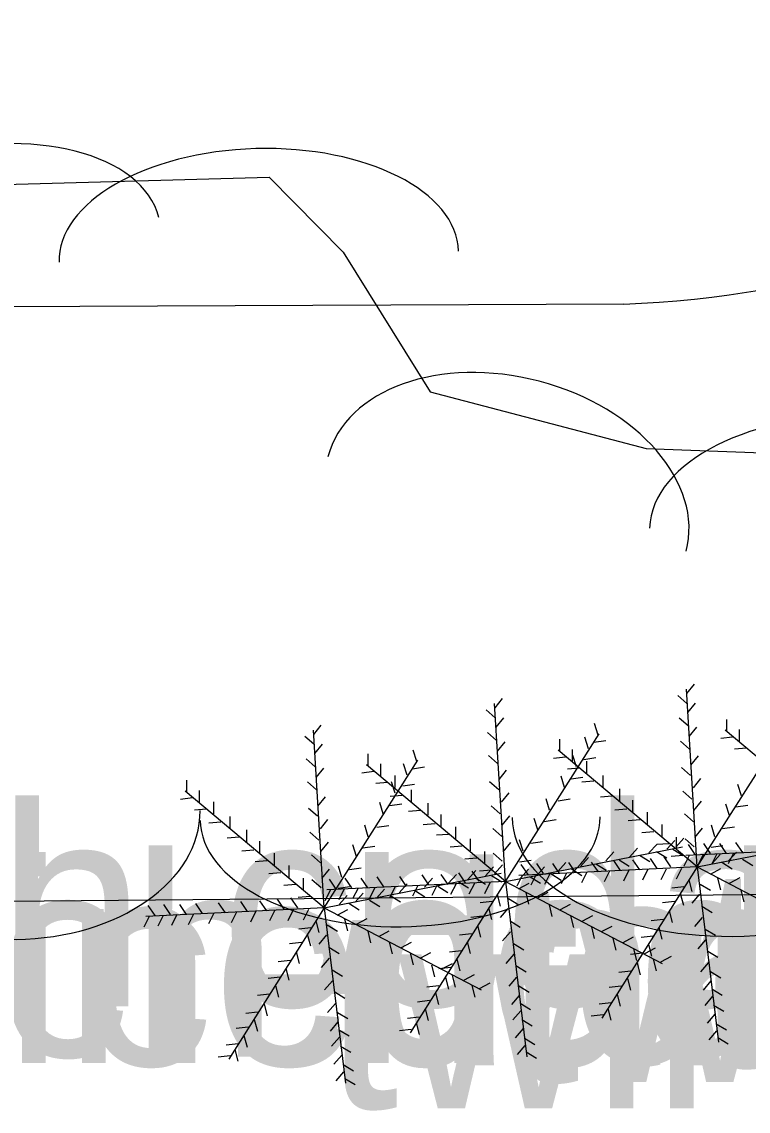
# Model space of a CAD drawing. Extents: x 1802180 to 1804859, y 572524 to 575172.
# Drawn here: x 1803737.18 to 1803755.31, y 573923.7 to 573950.87 of the extents above; entities that cross this region are included whole.
import ezdxf

# ---------------------------------------------------------------- set-up
doc = ezdxf.new("R2010")
doc.units = 0
for name, color, linetype in [('S_PARKING', 7, 'Continuous'), ('S_TREE', 7, 'Continuous'), ('S_TREE_ANNOT', 7, 'Continuous')]:
    doc.layers.add(name, color=color, linetype=linetype)

msp = doc.modelspace()

# ---------------------------------------------------------------- linework, layer by layer
at = {"layer": 'S_PARKING'}
msp.add_lwpolyline([(1803752.208, 573943.831), (1803752.208, 573943.831), (1803715.347, 573943.671), (1803697.282, 573943.111)], dxfattribs=at)
msp.add_arc((1803751.471, 573967.677), 23.858, 271.7712, 338.0422, dxfattribs=at)
at = {"layer": 'S_TREE'}
for p, q in [((1803753.78, 573934.117), (1803753.968, 573934.351)), ((1803753.783, 573933.87), (1803753.558, 573934.069)), ((1803754.038, 573929.79), (1803753.769, 573934.226)), ((1803749.253, 573929.429), (1803748.984, 573933.865)), ((1803748.994, 573933.756), (1803749.183, 573933.99)), ((1803753.809, 573933.64), (1803753.997, 573933.873)), ((1803748.998, 573933.51), (1803748.773, 573933.709)), ((1803749.023, 573933.279), (1803749.212, 573933.512)), ((1803753.815, 573933.306), (1803753.59, 573933.505)), ((1803744.47, 573933.096), (1803744.659, 573933.33)), ((1803751.569, 573933.081), (1803751.479, 573933.367)), ((1803753.841, 573933.04), (1803754.029, 573933.273)), ((1803754.038, 573929.79), (1803756.38, 573933.474)), ((1803754.78, 573933.172), (1803754.78, 573933.472)), ((1803744.473, 573932.849), (1803744.249, 573933.048)), ((1803744.728, 573928.769), (1803744.46, 573933.205)), ((1803749.03, 573932.945), (1803748.805, 573933.144)), ((1803749.253, 573929.429), (1803751.594, 573933.113)), ((1803750.612, 573932.674), (1803750.612, 573932.974)), ((1803751.323, 573932.739), (1803751.234, 573933.025)), ((1803754.922, 573933.03), (1803754.625, 573932.99)), ((1803758.206, 573930.288), (1803754.741, 573933.198)), ((1803755.096, 573932.921), (1803755.096, 573933.221)), ((1803744.499, 573932.619), (1803744.688, 573932.852)), ((1803747.044, 573932.42), (1803746.955, 573932.707)), ((1803749.056, 573932.679), (1803749.244, 573932.912)), ((1803754.038, 573929.79), (1803750.573, 573932.699)), ((1803750.928, 573932.422), (1803750.928, 573932.722)), ((1803751.459, 573932.9), (1803751.756, 573932.944)), ((1803753.844, 573932.732), (1803753.619, 573932.931)), ((1803755.27, 573932.753), (1803754.971, 573932.729)), ((1803744.506, 573932.285), (1803744.281, 573932.484)), ((1803744.728, 573928.769), (1803747.07, 573932.453)), ((1803745.827, 573932.313), (1803745.827, 573932.613)), ((1803749.059, 573932.371), (1803748.834, 573932.57)), ((1803750.754, 573932.532), (1803750.456, 573932.491)), ((1803751.027, 573932.287), (1803750.937, 573932.574)), ((1803751.214, 573932.474), (1803751.51, 573932.518)), ((1803751.283, 573932.132), (1803751.283, 573932.432)), ((1803753.88, 573932.33), (1803754.068, 573932.563)), ((1803744.532, 573932.019), (1803744.72, 573932.252)), ((1803745.968, 573932.171), (1803745.671, 573932.131)), ((1803749.253, 573929.429), (1803745.788, 573932.339)), ((1803746.143, 573932.061), (1803746.143, 573932.361)), ((1803746.799, 573932.078), (1803746.71, 573932.365)), ((1803746.935, 573932.24), (1803747.232, 573932.284)), ((1803749.094, 573931.969), (1803749.283, 573932.203)), ((1803751.102, 573932.254), (1803750.803, 573932.23)), ((1803753.87, 573932.074), (1803753.645, 573932.273)), ((1803741.302, 573931.653), (1803741.302, 573931.953)), ((1803744.535, 573931.711), (1803744.31, 573931.91)), ((1803746.317, 573931.894), (1803746.018, 573931.87)), ((1803746.503, 573931.627), (1803746.413, 573931.913)), ((1803746.498, 573931.771), (1803746.498, 573932.071)), ((1803749.085, 573931.713), (1803748.86, 573931.912)), ((1803750.73, 573931.771), (1803750.641, 573932.057)), ((1803750.891, 573931.984), (1803751.188, 573932.028)), ((1803751.463, 573931.932), (1803751.164, 573931.907)), ((1803751.696, 573931.77), (1803751.696, 573932.07)), ((1803753.944, 573931.762), (1803754.132, 573931.996)), ((1803744.728, 573928.769), (1803741.264, 573931.678)), ((1803741.619, 573931.401), (1803741.619, 573931.701)), ((1803746.69, 573931.814), (1803746.986, 573931.858)), ((1803746.91, 573931.41), (1803746.91, 573931.71)), ((1803749.159, 573931.402), (1803749.347, 573931.635)), ((1803752.109, 573931.441), (1803752.109, 573931.741)), ((1803753.909, 573931.48), (1803753.684, 573931.679)), ((1803755.141, 573931.564), (1803755.052, 573931.85)), ((1803741.444, 573931.511), (1803741.147, 573931.47)), ((1803741.973, 573931.111), (1803741.973, 573931.411)), ((1803744.57, 573931.309), (1803744.759, 573931.542)), ((1803746.206, 573931.111), (1803746.117, 573931.397)), ((1803746.367, 573931.324), (1803746.664, 573931.368)), ((1803746.678, 573931.571), (1803746.379, 573931.547)), ((1803747.323, 573931.081), (1803747.323, 573931.381)), ((1803750.356, 573931.203), (1803750.266, 573931.49)), ((1803750.569, 573931.442), (1803750.865, 573931.486)), ((1803751.921, 573931.558), (1803751.622, 573931.533)), ((1803752.431, 573931.158), (1803752.431, 573931.458)), ((1803753.957, 573931.194), (1803754.145, 573931.428)), ((1803754.844, 573931.074), (1803754.755, 573931.36)), ((1803755.005, 573931.287), (1803755.302, 573931.331)), ((1803741.793, 573931.233), (1803741.494, 573931.209)), ((1803744.561, 573931.053), (1803744.336, 573931.252)), ((1803747.136, 573931.197), (1803746.837, 573931.173)), ((1803747.646, 573930.797), (1803747.646, 573931.097)), ((1803749.123, 573931.119), (1803748.899, 573931.318)), ((1803749.172, 573930.834), (1803749.36, 573931.067)), ((1803752.283, 573931.228), (1803751.984, 573931.204)), ((1803752.799, 573930.854), (1803752.799, 573931.154)), ((1803753.947, 573930.912), (1803753.723, 573931.111)), ((1803742.154, 573930.911), (1803741.855, 573930.886)), ((1803742.386, 573930.749), (1803742.386, 573931.049)), ((1803744.635, 573930.741), (1803744.823, 573930.975)), ((1803745.832, 573930.543), (1803745.742, 573930.829)), ((1803746.044, 573930.782), (1803746.341, 573930.826)), ((1803747.498, 573930.868), (1803747.199, 573930.844)), ((1803748.014, 573930.494), (1803748.014, 573930.794)), ((1803750.059, 573930.713), (1803749.97, 573930.999)), ((1803750.22, 573930.926), (1803750.517, 573930.97)), ((1803752.618, 573930.964), (1803752.319, 573930.94)), ((1803753.167, 573930.551), (1803753.167, 573930.851)), ((1803754.483, 573930.545), (1803754.394, 573930.831)), ((1803754.67, 573930.745), (1803754.967, 573930.789)), ((1803742.612, 573930.536), (1803742.313, 573930.512)), ((1803742.799, 573930.42), (1803742.799, 573930.72)), ((1803744.599, 573930.459), (1803744.375, 573930.658)), ((1803747.833, 573930.603), (1803747.534, 573930.579)), ((1803749.162, 573930.552), (1803748.937, 573930.751)), ((1803752.96, 573930.667), (1803752.661, 573930.643)), ((1803753.521, 573930.235), (1803753.521, 573930.535)), ((1803753.983, 573930.523), (1803754.171, 573930.757)), ((1803754.038, 573929.79), (1803758.458, 573930.656)), ((1803743.122, 573930.136), (1803743.122, 573930.436)), ((1803744.648, 573930.173), (1803744.836, 573930.407)), ((1803745.535, 573930.053), (1803745.446, 573930.339)), ((1803745.696, 573930.266), (1803745.993, 573930.309)), ((1803748.175, 573930.307), (1803747.876, 573930.282)), ((1803748.381, 573930.19), (1803748.381, 573930.49)), ((1803749.198, 573930.163), (1803749.386, 573930.396)), ((1803749.253, 573929.429), (1803753.673, 573930.296)), ((1803749.698, 573930.184), (1803749.608, 573930.47)), ((1803749.885, 573930.384), (1803750.181, 573930.428)), ((1803752.352, 573930.037), (1803752.553, 573930.259)), ((1803752.835, 573930.14), (1803753.037, 573930.362)), ((1803753.328, 573930.37), (1803753.029, 573930.346)), ((1803753.281, 573930.23), (1803753.482, 573930.452)), ((1803753.433, 573930.236), (1803753.687, 573930.075)), ((1803753.506, 573930.282), (1803753.708, 573930.504)), ((1803753.96, 573930.293), (1803753.736, 573930.492)), ((1803758.206, 573930.288), (1803753.754, 573930.076)), ((1803753.987, 573930.099), (1803753.818, 573930.347)), ((1803754.374, 573930.125), (1803754.205, 573930.373)), ((1803754.386, 573930.28), (1803754.683, 573930.324)), ((1803754.774, 573930.125), (1803754.605, 573930.373)), ((1803755.174, 573930.151), (1803755.005, 573930.399)), ((1803742.973, 573930.207), (1803742.674, 573930.183)), ((1803743.49, 573929.833), (1803743.49, 573930.133)), ((1803744.638, 573929.891), (1803744.413, 573930.09)), ((1803748.543, 573930.01), (1803748.244, 573929.985)), ((1803748.736, 573929.874), (1803748.736, 573930.174)), ((1803749.175, 573929.932), (1803748.95, 573930.131)), ((1803751.126, 573929.804), (1803751.327, 573930.026)), ((1803751.758, 573929.946), (1803751.96, 573930.168)), ((1803752.091, 573929.971), (1803752.345, 573929.811)), ((1803752.606, 573929.717), (1803752.437, 573929.965)), ((1803752.601, 573930.087), (1803752.854, 573929.927)), ((1803753.044, 573929.755), (1803752.876, 573930.004)), ((1803753.027, 573930.177), (1803753.28, 573930.017)), ((1803753.38, 573929.794), (1803753.211, 573930.042)), ((1803753.689, 573930.074), (1803753.39, 573930.049)), ((1803753.838, 573930.075), (1803753.704, 573929.807)), ((1803754.186, 573930.101), (1803754.052, 573929.833)), ((1803754.528, 573930.121), (1803754.394, 573929.852)), ((1803754.414, 573929.875), (1803754.616, 573930.097)), ((1803754.948, 573930.133), (1803754.813, 573929.865)), ((1803754.814, 573929.933), (1803755.016, 573930.155)), ((1803755.173, 573929.983), (1803755.427, 573929.823)), ((1803743.309, 573929.943), (1803743.01, 573929.919)), ((1803743.857, 573929.53), (1803743.857, 573929.83)), ((1803744.673, 573929.502), (1803744.862, 573929.736)), ((1803745.173, 573929.524), (1803745.084, 573929.81)), ((1803745.361, 573929.724), (1803745.657, 573929.768)), ((1803748.311, 573929.48), (1803748.513, 573929.702)), ((1803748.904, 573929.713), (1803748.605, 573929.689)), ((1803748.756, 573929.57), (1803748.958, 573929.792)), ((1803748.982, 573929.621), (1803749.184, 573929.843)), ((1803754.038, 573929.79), (1803749.586, 573929.578)), ((1803749.601, 573929.919), (1803749.898, 573929.963)), ((1803749.629, 573929.514), (1803749.831, 573929.736)), ((1803749.819, 573929.601), (1803749.65, 573929.849)), ((1803750.029, 573929.572), (1803750.231, 573929.794)), ((1803750.206, 573929.626), (1803750.037, 573929.875)), ((1803750.606, 573929.626), (1803750.437, 573929.875)), ((1803750.558, 573929.675), (1803750.76, 573929.897)), ((1803751.006, 573929.652), (1803750.837, 573929.9)), ((1803750.904, 573929.739), (1803751.157, 573929.578)), ((1803751.573, 573929.665), (1803751.405, 573929.913)), ((1803751.51, 573929.868), (1803751.764, 573929.707)), ((1803754.038, 573929.79), (1803751.657, 573926.016)), ((1803752.128, 573929.704), (1803751.96, 573929.952)), ((1803752.334, 573929.706), (1803752.2, 573929.438)), ((1803752.805, 573929.732), (1803752.671, 573929.463)), ((1803753.263, 573929.738), (1803753.129, 573929.47)), ((1803753.65, 573929.751), (1803753.516, 573929.483)), ((1803754.038, 573929.79), (1803757.954, 573927.745)), ((1803754.038, 573929.79), (1803754.569, 573925.417)), ((1803754.367, 573929.609), (1803754.632, 573929.749)), ((1803754.657, 573929.906), (1803754.91, 573929.745)), ((1803743.651, 573929.646), (1803743.352, 573929.622)), ((1803744.212, 573929.214), (1803744.212, 573929.514)), ((1803744.651, 573929.272), (1803744.426, 573929.471)), ((1803744.728, 573928.769), (1803749.149, 573929.635)), ((1803749.253, 573929.429), (1803744.8, 573929.217)), ((1803745.033, 573929.24), (1803744.865, 573929.488)), ((1803745.42, 573929.266), (1803745.252, 573929.514)), ((1803745.82, 573929.266), (1803745.652, 573929.514)), ((1803746.221, 573929.291), (1803746.052, 573929.54)), ((1803746.788, 573929.304), (1803746.62, 573929.553)), ((1803749.253, 573929.429), (1803746.872, 573925.655)), ((1803747.343, 573929.343), (1803747.175, 573929.591)), ((1803747.234, 573929.286), (1803747.436, 573929.508)), ((1803747.821, 573929.356), (1803747.652, 573929.604)), ((1803747.827, 573929.376), (1803748.029, 573929.598)), ((1803748.077, 573929.427), (1803748.33, 573929.266)), ((1803748.259, 573929.395), (1803748.091, 573929.643)), ((1803748.595, 573929.433), (1803748.426, 573929.682)), ((1803748.503, 573929.517), (1803748.756, 573929.357)), ((1803748.909, 573929.575), (1803749.162, 573929.415)), ((1803749.253, 573929.429), (1803753.169, 573927.384)), ((1803749.253, 573929.429), (1803749.784, 573925.056)), ((1803749.67, 573929.577), (1803749.536, 573929.309)), ((1803749.872, 573929.545), (1803750.125, 573929.385)), ((1803750.018, 573929.603), (1803749.884, 573929.334)), ((1803750.36, 573929.622), (1803750.226, 573929.354)), ((1803750.388, 573929.623), (1803750.641, 573929.462)), ((1803750.779, 573929.635), (1803750.645, 573929.367)), ((1803751.289, 573929.661), (1803751.155, 573929.392)), ((1803751.85, 573929.687), (1803751.716, 573929.418)), ((1803753.831, 573929.467), (1803753.907, 573929.177)), ((1803754.547, 573929.512), (1803754.618, 573929.221)), ((1803754.844, 573929.383), (1803755.109, 573929.523)), ((1803744.019, 573929.349), (1803743.72, 573929.325)), ((1803744.885, 573929.216), (1803744.75, 573928.948)), ((1803745.077, 573929.259), (1803745.373, 573929.303)), ((1803745.233, 573929.242), (1803745.099, 573928.974)), ((1803745.575, 573929.261), (1803745.441, 573928.993)), ((1803745.994, 573929.274), (1803745.86, 573929.006)), ((1803746.034, 573929.015), (1803746.236, 573929.237)), ((1803746.504, 573929.3), (1803746.37, 573929.032)), ((1803746.602, 573929.144), (1803746.803, 573929.366)), ((1803747.065, 573929.326), (1803746.931, 573929.058)), ((1803746.986, 573929.207), (1803747.24, 573929.047)), ((1803747.549, 573929.345), (1803747.415, 573929.077)), ((1803747.567, 573929.311), (1803747.82, 573929.15)), ((1803748.02, 573929.371), (1803747.886, 573929.103)), ((1803748.478, 573929.377), (1803748.344, 573929.109)), ((1803748.865, 573929.39), (1803748.731, 573929.122)), ((1803749.581, 573929.248), (1803749.847, 573929.388)), ((1803749.762, 573929.152), (1803749.833, 573928.86)), ((1803750.059, 573929.023), (1803750.324, 573929.163)), ((1803753.709, 573929.293), (1803753.41, 573929.259)), ((1803754.115, 573929.364), (1803754.371, 573929.208)), ((1803755.128, 573929.209), (1803755.199, 573928.918)), ((1803741.696, 573928.631), (1803741.528, 573928.879)), ((1803742.264, 573928.644), (1803742.096, 573928.892)), ((1803742.819, 573928.683), (1803742.65, 573928.931)), ((1803743.296, 573928.696), (1803743.128, 573928.944)), ((1803743.735, 573928.734), (1803743.567, 573928.983)), ((1803744.071, 573928.773), (1803743.902, 573929.021)), ((1803744.38, 573929.053), (1803744.081, 573929.028)), ((1803745.105, 573928.854), (1803745.307, 573929.076)), ((1803745.348, 573928.885), (1803745.601, 573928.724)), ((1803745.505, 573928.912), (1803745.707, 573929.134)), ((1803745.864, 573928.962), (1803746.117, 573928.802)), ((1803746.38, 573929.078), (1803746.633, 573928.918)), ((1803748.923, 573928.932), (1803748.625, 573928.898)), ((1803749.046, 573929.106), (1803749.122, 573928.816)), ((1803749.33, 573929.003), (1803749.586, 573928.847)), ((1803753.47, 573928.925), (1803753.172, 573928.891)), ((1803753.618, 573929.132), (1803753.694, 573928.841)), ((1803754.099, 573929.114), (1803753.903, 573928.887)), ((1803744.728, 573928.769), (1803740.276, 573928.557)), ((1803740.509, 573928.58), (1803740.341, 573928.828)), ((1803740.896, 573928.605), (1803740.728, 573928.854)), ((1803741.296, 573928.605), (1803741.128, 573928.854)), ((1803741.47, 573928.614), (1803741.336, 573928.346)), ((1803741.98, 573928.64), (1803741.846, 573928.371)), ((1803744.728, 573928.769), (1803742.348, 573924.994)), ((1803742.541, 573928.666), (1803742.407, 573928.397)), ((1803743.025, 573928.685), (1803742.891, 573928.417)), ((1803743.496, 573928.711), (1803743.362, 573928.442)), ((1803743.954, 573928.717), (1803743.82, 573928.449)), ((1803744.341, 573928.73), (1803744.207, 573928.462)), ((1803744.728, 573928.769), (1803748.644, 573926.724)), ((1803744.728, 573928.769), (1803745.259, 573924.396)), ((1803745.057, 573928.588), (1803745.323, 573928.728)), ((1803748.833, 573928.771), (1803748.909, 573928.481)), ((1803749.314, 573928.753), (1803749.118, 573928.526)), ((1803750.343, 573928.848), (1803750.414, 573928.557)), ((1803750.614, 573928.719), (1803750.879, 573928.859)), ((1803753.341, 573928.693), (1803753.417, 573928.403)), ((1803754.154, 573928.809), (1803754.41, 573928.653)), ((1803740.36, 573928.556), (1803740.226, 573928.287)), ((1803740.709, 573928.582), (1803740.575, 573928.313)), ((1803741.051, 573928.601), (1803740.917, 573928.333)), ((1803744.522, 573928.446), (1803744.598, 573928.156)), ((1803744.806, 573928.343), (1803745.062, 573928.187)), ((1803745.238, 573928.491), (1803745.309, 573928.2)), ((1803745.535, 573928.362), (1803745.8, 573928.502)), ((1803748.685, 573928.565), (1803748.387, 573928.531)), ((1803749.369, 573928.448), (1803749.625, 573928.292)), ((1803750.878, 573928.571), (1803750.949, 573928.279)), ((1803751.169, 573928.436), (1803751.434, 573928.575)), ((1803753.192, 573928.48), (1803752.894, 573928.446)), ((1803754.164, 573928.533), (1803753.968, 573928.306)), ((1803744.399, 573928.272), (1803744.101, 573928.238)), ((1803744.309, 573928.111), (1803744.385, 573927.82)), ((1803744.79, 573928.093), (1803744.594, 573927.866)), ((1803745.819, 573928.188), (1803745.89, 573927.897)), ((1803746.09, 573928.059), (1803746.355, 573928.199)), ((1803748.407, 573928.119), (1803748.109, 573928.086)), ((1803748.556, 573928.332), (1803748.631, 573928.042)), ((1803749.379, 573928.172), (1803749.182, 573927.945)), ((1803751.401, 573928.3), (1803751.472, 573928.009)), ((1803751.652, 573928.177), (1803751.918, 573928.317)), ((1803753.083, 573928.28), (1803753.158, 573927.99)), ((1803754.238, 573928.241), (1803754.494, 573928.085)), ((1803744.161, 573927.904), (1803743.862, 573927.87)), ((1803746.354, 573927.911), (1803746.425, 573927.619)), ((1803746.644, 573927.775), (1803746.91, 573927.915)), ((1803748.298, 573927.919), (1803748.373, 573927.629)), ((1803749.452, 573927.881), (1803749.709, 573927.725)), ((1803751.936, 573928.003), (1803752.007, 573927.712)), ((1803752.188, 573927.906), (1803752.453, 573928.046)), ((1803752.941, 573928.061), (1803752.643, 573928.027)), ((1803752.825, 573927.854), (1803752.9, 573927.564)), ((1803754.248, 573927.972), (1803754.052, 573927.745)), ((1803744.032, 573927.672), (1803744.107, 573927.382)), ((1803744.844, 573927.788), (1803745.101, 573927.632)), ((1803746.877, 573927.64), (1803746.948, 573927.348)), ((1803747.128, 573927.517), (1803747.394, 573927.657)), ((1803748.156, 573927.7), (1803747.858, 573927.666)), ((1803749.462, 573927.611), (1803749.266, 573927.384)), ((1803752.676, 573927.641), (1803752.378, 573927.608)), ((1803752.452, 573927.745), (1803752.523, 573927.454)), ((1803752.736, 573927.629), (1803753.002, 573927.769)), ((1803753.13, 573927.423), (1803753.395, 573927.563)), ((1803754.302, 573927.693), (1803754.558, 573927.537)), ((1803743.883, 573927.459), (1803743.585, 573927.425)), ((1803743.773, 573927.259), (1803743.849, 573926.969)), ((1803744.854, 573927.512), (1803744.658, 573927.285)), ((1803747.412, 573927.343), (1803747.483, 573927.051)), ((1803747.891, 573927.281), (1803747.593, 573927.247)), ((1803747.664, 573927.246), (1803747.929, 573927.386)), ((1803748.039, 573927.494), (1803748.115, 573927.203)), ((1803749.517, 573927.332), (1803749.773, 573927.176)), ((1803752.541, 573927.39), (1803752.616, 573927.099)), ((1803752.943, 573927.494), (1803753.014, 573927.202)), ((1803754.319, 573927.404), (1803754.123, 573927.177)), ((1803743.632, 573927.04), (1803743.333, 573927.006)), ((1803744.928, 573927.22), (1803745.185, 573927.064)), ((1803747.756, 573927.029), (1803747.831, 573926.739)), ((1803747.928, 573927.085), (1803747.999, 573926.793)), ((1803748.212, 573926.969), (1803748.478, 573927.109)), ((1803749.533, 573927.043), (1803749.337, 573926.816)), ((1803752.379, 573927.19), (1803752.081, 573927.156)), ((1803752.296, 573927.009), (1803752.371, 573926.719)), ((1803754.373, 573927.183), (1803754.629, 573927.027)), ((1803743.515, 573926.833), (1803743.591, 573926.543)), ((1803744.938, 573926.951), (1803744.742, 573926.724)), ((1803747.594, 573926.829), (1803747.296, 573926.795)), ((1803748.419, 573926.833), (1803748.49, 573926.542)), ((1803748.606, 573926.762), (1803748.871, 573926.902)), ((1803749.588, 573926.823), (1803749.844, 573926.667)), ((1803752.141, 573926.816), (1803751.843, 573926.782)), ((1803754.383, 573926.946), (1803754.187, 573926.719)), ((1803754.405, 573926.751), (1803754.662, 573926.595)), ((1803743.367, 573926.62), (1803743.069, 573926.587)), ((1803744.993, 573926.672), (1803745.249, 573926.516)), ((1803747.356, 573926.455), (1803747.058, 573926.421)), ((1803747.51, 573926.648), (1803747.586, 573926.358)), ((1803749.598, 573926.585), (1803749.402, 573926.358)), ((1803752.038, 573926.609), (1803752.113, 573926.319)), ((1803754.422, 573926.565), (1803754.226, 573926.338)), ((1803743.07, 573926.169), (1803742.772, 573926.135)), ((1803743.232, 573926.369), (1803743.307, 573926.078)), ((1803745.009, 573926.383), (1803744.813, 573926.156)), ((1803745.064, 573926.162), (1803745.32, 573926.006)), ((1803747.252, 573926.248), (1803747.328, 573925.958)), ((1803749.637, 573926.205), (1803749.441, 573925.978)), ((1803749.62, 573926.39), (1803749.876, 573926.234)), ((1803751.889, 573926.403), (1803751.591, 573926.369)), ((1803751.812, 573926.261), (1803751.887, 573925.97)), ((1803754.45, 573926.345), (1803754.707, 573926.189)), ((1803742.986, 573925.988), (1803743.062, 573925.698)), ((1803745.074, 573925.925), (1803744.878, 573925.698)), ((1803747.104, 573926.042), (1803746.806, 573926.008)), ((1803747.027, 573925.9), (1803747.102, 573925.61)), ((1803749.665, 573925.984), (1803749.922, 573925.828)), ((1803751.689, 573926.099), (1803751.391, 573926.066)), ((1803754.48, 573926.12), (1803754.284, 573925.893)), ((1803742.831, 573925.794), (1803742.533, 573925.761)), ((1803745.096, 573925.73), (1803745.352, 573925.574)), ((1803746.904, 573925.739), (1803746.606, 573925.705)), ((1803749.695, 573925.759), (1803749.499, 573925.532)), ((1803754.525, 573925.701), (1803754.329, 573925.474)), ((1803754.515, 573925.88), (1803754.771, 573925.724)), ((1803742.58, 573925.382), (1803742.282, 573925.348)), ((1803742.728, 573925.588), (1803742.804, 573925.298)), ((1803745.112, 573925.544), (1803744.916, 573925.317)), ((1803749.73, 573925.519), (1803749.986, 573925.363)), ((1803754.554, 573925.538), (1803754.81, 573925.382)), ((1803742.38, 573925.078), (1803742.082, 573925.045)), ((1803742.502, 573925.24), (1803742.578, 573924.949)), ((1803745.171, 573925.099), (1803744.975, 573924.872)), ((1803745.141, 573925.324), (1803745.397, 573925.168)), ((1803749.74, 573925.34), (1803749.544, 573925.113)), ((1803749.769, 573925.177), (1803750.025, 573925.021)), ((1803745.206, 573924.859), (1803745.462, 573924.703)), ((1803745.216, 573924.68), (1803745.02, 573924.453)), ((1803745.244, 573924.517), (1803745.501, 573924.361))]:
    msp.add_line(p, q, dxfattribs=at)
msp.add_lwpolyline([(1803697.907, 573938.916), (1803715.221, 573939.776), (1803726.033, 573939.682), (1803729.354, 573941.962), (1803731.805, 573945.742), (1803735.832, 573946.789), (1803743.361, 573946.997), (1803745.202, 573945.126), (1803747.375, 573941.643), (1803752.762, 573940.224), (1803762.823, 573939.856), (1803766.06, 573938.263), (1803767.057, 573933.643), (1803763.422, 573929.963), (1803759.07, 573929.129), (1803702.488, 573928.617), (1803698.989, 573929.187), (1803697.245, 573932.78), (1803696.8, 573935.252), (1803697.907, 573938.916)], dxfattribs=at)
for centre, major_axis, ratio in [((1803735.307, 573944.608), (-5.299, -1.377), 0.55008), ((1803743.1, 573945.01), (-4.986, -0.138), 0.540699), ((1803749.292, 573938.84), (-4.471, 1.177), 0.685311), ((1803758.32, 573938.041), (-5.471, 0.2), 0.55008), ((1803737.012, 573931.152), (4.623, 0.042), 0.685311), ((1803754.899, 573931.071), (5.475, 0.05), 0.55008), ((1803746.627, 573930.996), (4.988, 0.045), 0.540699)]:
    msp.add_ellipse(centre, major_axis=major_axis, ratio=ratio, start_param=3.141593, end_param=6.283185, dxfattribs=at)

# ---------------------------------------------------------------- texts
at = {"layer": 'S_TREE_ANNOT'}
for s, p in [('twin 2 inch cedar', (1803708.69, 573926.311)), ('twin 6 inch cedar', (1803712.017, 573925.061)), ('twin 6 inch cedar', (1803705.173, 573924.839)), ('twin 6 inch cedar', (1803717.417, 573924.9)), ('twin 4 inch cedar', (1803754.038, 573924.79)), ('twin 6 inch cedar', (1803749.253, 573924.429)), ('twin 6 inch cedar', (1803744.728, 573923.769))]:
    msp.add_text(s, height=5, dxfattribs=at).set_placement(p)

doc.saveas('drawing.dxf')
